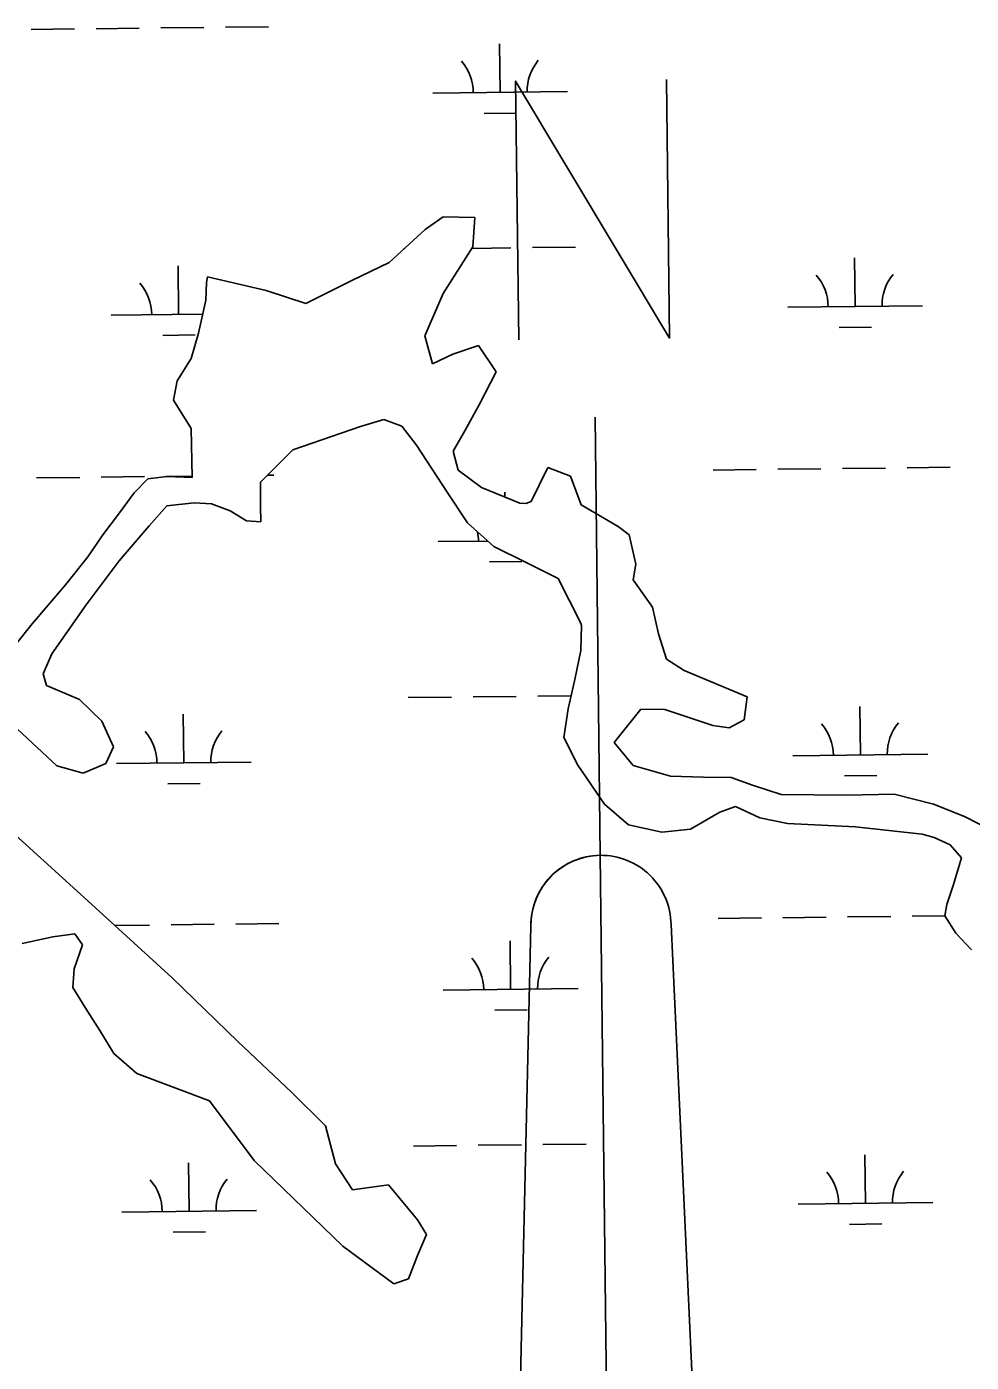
# Model space of a CAD drawing. Extents: x 3684037 to 3722149, y 433263 to 459021.
# Drawn here: x 3718193 to 3718894, y 453834 to 454825 of the extents above; entities that cross this region are included whole.
import ezdxf

# ---------------------------------------------------------------- set-up
doc = ezdxf.new("R2010")
doc.units = 0
for name, color, linetype in [('V-ANNO-SYMB', 7, 'Continuous'), ('V-TOPO-SHOR', 7, 'Continuous'), ('V-WETL-SWMP', 7, 'Continuous')]:
    doc.layers.add(name, color=color, linetype=linetype)

msp = doc.modelspace()

# ---------------------------------------------------------------- linework, layer by layer
at = {"layer": 'V-ANNO-SYMB'}
for p, q in [((3718618.7, 454210.28), (3718614.92, 454535.26)), ((3718618.7, 454210.28), (3718629.34, 453295.34)), ((3718618.7, 454210.28), (3718629.34, 453295.34)), ((3718545.34, 453209.36), (3718567.31, 454157.68)), ((3718567.31, 454157.68), (3718545.34, 453209.36)), ((3718715.33, 453211.34), (3718671.3, 454158.89))]:
    msp.add_line(p, q, dxfattribs=at)
msp.add_lwpolyline([(3718558.24, 454592.62), (3718556.01, 454784.61), (3718670.24, 454593.92), (3718668, 454785.91)], dxfattribs=at)
for start, end in [(90.66337, 180.66668), (90.67, 180.6667), (0.6667, 90.67)]:
    msp.add_arc((3718619.3, 454158.29), 52, start, end, dxfattribs=at)
at = {"layer": 'V-TOPO-SHOR'}
for p, q in [((3718502.17, 454683.96), (3718488.79, 454674.64)), ((3718525.79, 454683.37), (3718502.17, 454683.96)), ((3718524.31, 454661.55), (3718525.79, 454683.37)), ((3718488.79, 454674.64), (3718462.13, 454649.95)), ((3718502.24, 454626.96), (3718524.31, 454661.55)), ((3718462.13, 454649.95), (3718434.36, 454636.81)), ((3718326.52, 454635.11), (3718326.09, 454622.15)), ((3718327.43, 454639.47), (3718326.52, 454635.11)), ((3718370.79, 454629.19), (3718327.43, 454639.47)), ((3718434.36, 454636.81), (3718400.29, 454619.72)), ((3718326.09, 454622.15), (3718320.62, 454597.64)), ((3718400.29, 454619.72), (3718370.79, 454629.19)), ((3718488.53, 454595.56), (3718502.24, 454626.96)), ((3718320.62, 454597.64), (3718315.29, 454578.92)), ((3718494.37, 454574.87), (3718488.53, 454595.56)), ((3718509.29, 454582.14), (3718494.37, 454574.87)), ((3718528.43, 454588.36), (3718509.29, 454582.14)), ((3718541.47, 454569.06), (3718528.43, 454588.36)), ((3718315.29, 454578.92), (3718304.97, 454562.26)), ((3718529.19, 454544.97), (3718541.47, 454569.06)), ((3718304.97, 454562.26), (3718302.1, 454547.89)), ((3718302.1, 454547.89), (3718315.25, 454526.8)), ((3718518.21, 454525.11), (3718529.19, 454544.97)), ((3718440.89, 454528.41), (3718458.11, 454533.48)), ((3718458.11, 454533.48), (3718471.58, 454528.69)), ((3718315.25, 454526.8), (3718316.03, 454490.46)), ((3718390.77, 454510.98), (3718440.89, 454528.41)), ((3718471.58, 454528.69), (3718482.44, 454514.66)), ((3718509.69, 454509.99), (3718518.21, 454525.11)), ((3718482.44, 454514.66), (3718505.18, 454479.8)), ((3718366.68, 454487.18), (3718390.77, 454510.98)), ((3718513.24, 454495.98), (3718509.69, 454509.99)), ((3718530.66, 454483.21), (3718513.24, 454495.98)), ((3718579.88, 454498.07), (3718567.6, 454472.82)), ((3718596.67, 454491.47), (3718579.88, 454498.07)), ((3718283.16, 454489.67), (3718272.86, 454479.18)), ((3718297.55, 454491.42), (3718283.16, 454489.67)), ((3718316.03, 454490.46), (3718297.55, 454491.42)), ((3718366.75, 454469.34), (3718366.68, 454487.18)), ((3718559.12, 454471.57), (3718530.66, 454483.21)), ((3718604.69, 454470.39), (3718596.67, 454491.47)), ((3718272.86, 454479.18), (3718262.16, 454464.32)), ((3718505.18, 454479.8), (3718520.38, 454456.9)), ((3718262.16, 454464.32), (3718249.78, 454448.06)), ((3718284.03, 454454.71), (3718297.3, 454469.43)), ((3718297.3, 454469.43), (3718317.59, 454471.81)), ((3718317.59, 454471.81), (3718330.3, 454471.12)), ((3718330.3, 454471.12), (3718344.28, 454465.94)), ((3718344.28, 454465.94), (3718356.19, 454458.33)), ((3718366.97, 454457.65), (3718366.75, 454469.34)), ((3718563.48, 454471.3), (3718559.12, 454471.57)), ((3718567.6, 454472.82), (3718563.48, 454471.3)), ((3718631.98, 454454.13), (3718604.69, 454470.39)), ((3718261.74, 454428.85), (3718284.03, 454454.71)), ((3718356.19, 454458.33), (3718366.97, 454457.65)), ((3718520.38, 454456.9), (3718539.71, 454439.37)), ((3718640.18, 454448.07), (3718631.98, 454454.13)), ((3718249.78, 454448.06), (3718238.56, 454431.79)), ((3718645.12, 454426.35), (3718640.18, 454448.07)), ((3718539.71, 454439.37), (3718564.19, 454427.36)), ((3718238.56, 454431.79), (3718222.06, 454410.92)), ((3718237.24, 454396.07), (3718261.74, 454428.85)), ((3718564.19, 454427.36), (3718587.52, 454415.73)), ((3718643.28, 454414.68), (3718645.12, 454426.35)), ((3718587.52, 454415.73), (3718603.85, 454383.45)), ((3718657.59, 454394.48), (3718643.28, 454414.68)), ((3718222.06, 454410.92), (3718197.31, 454382.11)), ((3718211.96, 454359.69), (3718237.24, 454396.07)), ((3718662.02, 454374.56), (3718657.59, 454394.48)), ((3718197.31, 454382.11), (3718184.68, 454366.23)), ((3718603.85, 454383.45), (3718604.74, 454380.75)), ((3718604.74, 454380.75), (3718604.42, 454362.14)), ((3718667.99, 454355.8), (3718662.02, 454374.56)), ((3718205.49, 454344.95), (3718211.96, 454359.69)), ((3718604.42, 454362.14), (3718599.98, 454340.71)), ((3718681.06, 454347.41), (3718667.99, 454355.8)), ((3718208.03, 454336.21), (3718205.49, 454344.95)), ((3718727.86, 454327.87), (3718681.06, 454347.41)), ((3718232.52, 454325.99), (3718208.03, 454336.21)), ((3718599.98, 454340.71), (3718594.91, 454318.9)), ((3718249.02, 454309.89), (3718232.52, 454325.99)), ((3718725.62, 454310.81), (3718727.86, 454327.87)), ((3718594.91, 454318.9), (3718591.76, 454297.73)), ((3718629.15, 454294.05), (3718649, 454318.63)), ((3718649, 454318.63), (3718666.72, 454318.57)), ((3718666.72, 454318.57), (3718702.37, 454306.65)), ((3718257.69, 454290.73), (3718249.02, 454309.89)), ((3718702.37, 454306.65), (3718714.3, 454304.94)), ((3718714.3, 454304.94), (3718725.62, 454310.81)), ((3718186.48, 454303.8), (3718215.54, 454276.62)), ((3718591.76, 454297.73), (3718602.22, 454277.16)), ((3718252, 454278.3), (3718257.69, 454290.73)), ((3718643.09, 454276.93), (3718629.15, 454294.05)), ((3718215.54, 454276.62), (3718235.03, 454271.16)), ((3718235.03, 454271.16), (3718252, 454278.3)), ((3718602.22, 454277.16), (3718622.02, 454248.21)), ((3718670.79, 454268.88), (3718643.09, 454276.93)), ((3718695.31, 454268.16), (3718670.79, 454268.88)), ((3718715.98, 454267.96), (3718695.31, 454268.16)), ((3718731.62, 454262.26), (3718715.98, 454267.96)), ((3718753.04, 454255.51), (3718731.62, 454262.26)), ((3718801.82, 454254.97), (3718753.04, 454255.51)), ((3718836.74, 454255.76), (3718801.82, 454254.97)), ((3718866.12, 454248.34), (3718836.74, 454255.76)), ((3718622.02, 454248.21), (3718639.81, 454232.87)), ((3718707.37, 454242.41), (3718719.2, 454246.61)), ((3718719.2, 454246.61), (3718737.14, 454238.2)), ((3718888.94, 454239.02), (3718866.12, 454248.34)), ((3718238.7, 454176.54), (3718170.74, 454238.12)), ((3718685.76, 454229.77), (3718707.37, 454242.41)), ((3718737.14, 454238.2), (3718757.8, 454233.77)), ((3718910.73, 454227.91), (3718888.94, 454239.02)), ((3718639.81, 454232.87), (3718664.45, 454227.4)), ((3718664.45, 454227.4), (3718685.76, 454229.77)), ((3718757.8, 454233.77), (3718808.24, 454231.42)), ((3718808.24, 454231.42), (3718857.65, 454226)), ((3718857.65, 454226), (3718866.5, 454223.4)), ((3718866.5, 454223.4), (3718878.29, 454217.97)), ((3718878.29, 454217.97), (3718886.86, 454208.32)), ((3718886.86, 454208.32), (3718880.77, 454188.56)), ((3718880.77, 454188.56), (3718875.84, 454173.69)), ((3718301.04, 454119.33), (3718238.7, 454176.54)), ((3718875.84, 454173.69), (3718874.53, 454165.48)), ((3718874.53, 454165.48), (3718882.57, 454152.61)), ((3718189.82, 454144.99), (3718212.55, 454149.92)), ((3718212.55, 454149.92), (3718228.99, 454151.92)), ((3718228.99, 454151.92), (3718234.62, 454143.81)), ((3718882.57, 454152.61), (3718894.22, 454140.12)), ((3718234.62, 454143.81), (3718228.4, 454126.12)), ((3718228.4, 454126.12), (3718227.45, 454112.13)), ((3718349.92, 454072.19), (3718301.04, 454119.33)), ((3718227.45, 454112.13), (3718236.52, 454097.33)), ((3718236.52, 454097.33), (3718247.5, 454080.35)), ((3718247.5, 454080.35), (3718257.85, 454063.37)), ((3718389.85, 454034.31), (3718349.92, 454072.19)), ((3718257.85, 454063.37), (3718274.87, 454048.43)), ((3718274.87, 454048.43), (3718328.85, 454028.09)), ((3718328.85, 454028.09), (3718362.09, 453983.82)), ((3718414.81, 454009.71), (3718389.85, 454034.31)), ((3718422.42, 453981.44), (3718414.81, 454009.71)), ((3718362.09, 453983.82), (3718427.87, 453920.45)), ((3718435.06, 453962.02), (3718422.42, 453981.44)), ((3718461.78, 453965.78), (3718435.06, 453962.02)), ((3718483.26, 453939.78), (3718461.78, 453965.78)), ((3718489.9, 453928.97), (3718483.26, 453939.78)), ((3718483.18, 453913.46), (3718489.9, 453928.97)), ((3718427.87, 453920.45), (3718465.52, 453892.34)), ((3718476.44, 453896.15), (3718483.18, 453913.46)), ((3718465.52, 453892.34), (3718476.44, 453896.15))]:
    msp.add_line(p, q, dxfattribs=at)
at = {"layer": 'V-WETL-SWMP'}
for p, q in [((3718196.67, 454822.92), (3718228.67, 454823.29)), ((3718244.67, 454823.47), (3718276.67, 454823.85)), ((3718292.66, 454824.03), (3718324.66, 454824.4)), ((3718340.66, 454824.59), (3718372.66, 454824.96)), ((3718544.55, 454776.22), (3718544.14, 454812.22)), ((3718494.56, 454775.64), (3718594.55, 454776.8)), ((3718532.73, 454760.65), (3718556.73, 454760.93)), ((3718502.17, 454683.96), (3718488.79, 454674.64)), ((3718525.79, 454683.37), (3718502.17, 454683.96)), ((3718524.31, 454661.55), (3718525.79, 454683.37)), ((3718488.79, 454674.64), (3718462.13, 454649.95)), ((3718502.24, 454626.96), (3718524.31, 454661.55)), ((3718568.49, 454661.06), (3718600.49, 454661.43)), ((3718472.49, 454659.94), (3718472.93, 454659.94)), ((3718523.66, 454660.53), (3718552.49, 454660.87)), ((3718807.86, 454617.41), (3718807.44, 454653.41)), ((3718305.98, 454611.57), (3718305.56, 454647.57)), ((3718462.13, 454649.95), (3718434.36, 454636.81)), ((3718326.52, 454635.11), (3718326.09, 454622.15)), ((3718327.43, 454639.47), (3718326.52, 454635.11)), ((3718370.79, 454629.19), (3718327.43, 454639.47)), ((3718434.36, 454636.81), (3718400.29, 454619.72)), ((3718326.09, 454622.15), (3718320.62, 454597.64)), ((3718400.29, 454619.72), (3718370.79, 454629.19)), ((3718488.53, 454595.56), (3718502.24, 454626.96)), ((3718757.86, 454616.83), (3718857.85, 454617.99)), ((3718255.99, 454610.99), (3718323.78, 454611.78)), ((3718796.04, 454601.84), (3718820.03, 454602.12)), ((3718294.16, 454596), (3718318.16, 454596.28)), ((3718320.62, 454597.64), (3718315.29, 454578.92)), ((3718494.37, 454574.87), (3718488.53, 454595.56)), ((3718509.29, 454582.14), (3718494.37, 454574.87)), ((3718528.43, 454588.36), (3718509.29, 454582.14)), ((3718541.47, 454569.06), (3718528.43, 454588.36)), ((3718315.29, 454578.92), (3718304.97, 454562.26)), ((3718529.19, 454544.97), (3718541.47, 454569.06)), ((3718304.97, 454562.26), (3718302.1, 454547.89)), ((3718302.1, 454547.89), (3718315.25, 454526.8)), ((3718518.21, 454525.11), (3718529.19, 454544.97)), ((3718440.89, 454528.41), (3718458.11, 454533.48)), ((3718458.11, 454533.48), (3718471.58, 454528.69)), ((3718315.25, 454526.8), (3718316.03, 454490.46)), ((3718390.77, 454510.98), (3718440.89, 454528.41)), ((3718471.58, 454528.69), (3718482.44, 454514.66)), ((3718509.69, 454509.99), (3718518.21, 454525.11)), ((3718482.44, 454514.66), (3718505.18, 454479.8)), ((3718366.68, 454487.18), (3718390.77, 454510.98)), ((3718513.24, 454495.98), (3718509.69, 454509.99)), ((3718530.66, 454483.21), (3718513.24, 454495.98)), ((3718579.88, 454498.07), (3718567.6, 454472.82)), ((3718596.67, 454491.47), (3718579.88, 454498.07)), ((3718702.42, 454496.1), (3718734.41, 454496.48)), ((3718750.41, 454496.66), (3718782.41, 454497.03)), ((3718798.41, 454497.22), (3718830.41, 454497.59)), ((3718846.41, 454497.78), (3718878.4, 454498.15)), ((3718200.54, 454490.26), (3718232.54, 454490.64)), ((3718248.54, 454490.82), (3718280.54, 454491.19)), ((3718283.16, 454489.67), (3718272.86, 454479.18)), ((3718297.55, 454491.42), (3718283.16, 454489.67)), ((3718296.54, 454491.38), (3718297.28, 454491.39)), ((3718316.03, 454490.46), (3718297.55, 454491.42)), ((3718298.01, 454491.4), (3718316.01, 454491.61)), ((3718366.75, 454469.34), (3718366.68, 454487.18)), ((3718371.82, 454492.26), (3718376.53, 454492.31)), ((3718559.12, 454471.57), (3718530.66, 454483.21)), ((3718604.69, 454470.39), (3718596.67, 454491.47)), ((3718272.86, 454479.18), (3718262.16, 454464.32)), ((3718505.18, 454479.8), (3718520.38, 454456.9)), ((3718548.05, 454476.1), (3718548.01, 454479.56)), ((3718262.16, 454464.32), (3718249.78, 454448.06)), ((3718284.03, 454454.71), (3718297.3, 454469.43)), ((3718297.3, 454469.43), (3718317.59, 454471.81)), ((3718317.59, 454471.81), (3718330.3, 454471.12)), ((3718330.3, 454471.12), (3718344.28, 454465.94)), ((3718344.28, 454465.94), (3718356.19, 454458.33)), ((3718366.97, 454457.65), (3718366.75, 454469.34)), ((3718563.48, 454471.3), (3718559.12, 454471.57)), ((3718567.6, 454472.82), (3718563.48, 454471.3)), ((3718631.98, 454454.13), (3718604.69, 454470.39)), ((3718261.74, 454428.85), (3718284.03, 454454.71)), ((3718356.19, 454458.33), (3718366.97, 454457.65)), ((3718520.38, 454456.9), (3718539.71, 454439.37)), ((3718640.18, 454448.07), (3718631.98, 454454.13)), ((3718249.78, 454448.06), (3718238.56, 454431.79)), ((3718498.43, 454442.98), (3718535.26, 454443.41)), ((3718645.12, 454426.35), (3718640.18, 454448.07)), ((3718539.71, 454439.37), (3718564.19, 454427.36)), ((3718238.56, 454431.79), (3718222.06, 454410.92)), ((3718237.24, 454396.07), (3718261.74, 454428.85)), ((3718536.61, 454428), (3718560.6, 454428.27)), ((3718564.19, 454427.36), (3718587.52, 454415.73)), ((3718643.28, 454414.68), (3718645.12, 454426.35)), ((3718587.52, 454415.73), (3718603.85, 454383.45)), ((3718657.59, 454394.48), (3718643.28, 454414.68)), ((3718222.06, 454410.92), (3718197.31, 454382.11)), ((3718211.96, 454359.69), (3718237.24, 454396.07)), ((3718662.02, 454374.56), (3718657.59, 454394.48)), ((3718197.31, 454382.11), (3718184.68, 454366.23)), ((3718603.85, 454383.45), (3718604.74, 454380.75)), ((3718604.74, 454380.75), (3718604.42, 454362.14)), ((3718667.99, 454355.8), (3718662.02, 454374.56)), ((3718205.49, 454344.95), (3718211.96, 454359.69)), ((3718604.42, 454362.14), (3718599.98, 454340.71)), ((3718681.06, 454347.41), (3718667.99, 454355.8)), ((3718208.03, 454336.21), (3718205.49, 454344.95)), ((3718727.86, 454327.87), (3718681.06, 454347.41)), ((3718232.52, 454325.99), (3718208.03, 454336.21)), ((3718599.98, 454340.71), (3718594.91, 454318.9)), ((3718249.02, 454309.89), (3718232.52, 454325.99)), ((3718476.36, 454327.29), (3718508.36, 454327.66)), ((3718524.36, 454327.85), (3718556.36, 454328.22)), ((3718572.36, 454328.4), (3718597.19, 454328.69)), ((3718725.62, 454310.81), (3718727.86, 454327.87)), ((3718309.85, 454278.92), (3718309.43, 454314.91)), ((3718594.91, 454318.9), (3718591.76, 454297.73)), ((3718629.15, 454294.05), (3718649, 454318.63)), ((3718649, 454318.63), (3718666.72, 454318.57)), ((3718666.72, 454318.57), (3718702.37, 454306.65)), ((3718811.73, 454284.76), (3718811.31, 454320.75)), ((3718257.69, 454290.73), (3718249.02, 454309.89)), ((3718702.37, 454306.65), (3718714.3, 454304.94)), ((3718714.3, 454304.94), (3718725.62, 454310.81)), ((3718186.48, 454303.8), (3718215.54, 454276.62)), ((3718591.76, 454297.73), (3718602.22, 454277.16)), ((3718252, 454278.3), (3718257.69, 454290.73)), ((3718643.09, 454276.93), (3718629.15, 454294.05)), ((3718761.73, 454284.17), (3718861.72, 454285.34)), ((3718215.54, 454276.62), (3718235.03, 454271.16)), ((3718235.03, 454271.16), (3718252, 454278.3)), ((3718259.86, 454278.33), (3718359.85, 454279.5)), ((3718602.22, 454277.16), (3718622.02, 454248.21)), ((3718670.79, 454268.88), (3718643.09, 454276.93)), ((3718695.31, 454268.16), (3718670.79, 454268.88)), ((3718715.98, 454267.96), (3718695.31, 454268.16)), ((3718731.62, 454262.26), (3718715.98, 454267.96)), ((3718799.91, 454269.19), (3718823.91, 454269.47)), ((3718298.03, 454263.35), (3718322.03, 454263.63)), ((3718753.04, 454255.51), (3718731.62, 454262.26)), ((3718801.82, 454254.97), (3718753.04, 454255.51)), ((3718836.74, 454255.76), (3718801.82, 454254.97)), ((3718866.12, 454248.34), (3718836.74, 454255.76)), ((3718622.02, 454248.21), (3718639.81, 454232.87)), ((3718707.37, 454242.41), (3718719.2, 454246.61)), ((3718719.2, 454246.61), (3718737.14, 454238.2)), ((3718888.94, 454239.02), (3718866.12, 454248.34)), ((3718238.7, 454176.54), (3718170.74, 454238.12)), ((3718685.76, 454229.77), (3718707.37, 454242.41)), ((3718737.14, 454238.2), (3718757.8, 454233.77)), ((3718910.73, 454227.91), (3718888.94, 454239.02)), ((3718639.81, 454232.87), (3718664.45, 454227.4)), ((3718664.45, 454227.4), (3718685.76, 454229.77)), ((3718757.8, 454233.77), (3718808.24, 454231.42)), ((3718808.24, 454231.42), (3718857.65, 454226)), ((3718857.65, 454226), (3718866.5, 454223.4)), ((3718866.5, 454223.4), (3718878.29, 454217.97)), ((3718878.29, 454217.97), (3718886.86, 454208.32)), ((3718886.86, 454208.32), (3718880.77, 454188.56)), ((3718880.77, 454188.56), (3718875.84, 454173.69)), ((3718301.04, 454119.33), (3718238.7, 454176.54)), ((3718875.84, 454173.69), (3718874.53, 454165.48)), ((3718258.64, 454158.24), (3718284.41, 454158.54)), ((3718300.41, 454158.73), (3718332.4, 454159.1)), ((3718348.4, 454159.29), (3718380.4, 454159.66)), ((3718706.29, 454163.45), (3718738.28, 454163.82)), ((3718754.28, 454164.01), (3718786.28, 454164.38)), ((3718802.28, 454164.57), (3718834.28, 454164.94)), ((3718850.28, 454165.13), (3718874.57, 454165.41)), ((3718874.53, 454165.48), (3718882.57, 454152.61)), ((3718189.82, 454144.99), (3718212.55, 454149.92)), ((3718212.55, 454149.92), (3718228.99, 454151.92)), ((3718228.99, 454151.92), (3718234.62, 454143.81)), ((3718552.3, 454110.91), (3718551.88, 454146.91)), ((3718882.57, 454152.61), (3718894.22, 454140.12)), ((3718234.62, 454143.81), (3718228.4, 454126.12)), ((3718228.4, 454126.12), (3718227.45, 454112.13)), ((3718349.92, 454072.19), (3718301.04, 454119.33)), ((3718227.45, 454112.13), (3718236.52, 454097.33)), ((3718502.3, 454110.33), (3718602.29, 454111.49)), ((3718236.52, 454097.33), (3718247.5, 454080.35)), ((3718540.48, 454095.34), (3718564.47, 454095.62)), ((3718247.5, 454080.35), (3718257.85, 454063.37)), ((3718389.85, 454034.31), (3718349.92, 454072.19)), ((3718257.85, 454063.37), (3718274.87, 454048.43)), ((3718274.87, 454048.43), (3718328.85, 454028.09)), ((3718328.85, 454028.09), (3718362.09, 453983.82)), ((3718414.81, 454009.71), (3718389.85, 454034.31)), ((3718422.42, 453981.44), (3718414.81, 454009.71)), ((3718480.24, 453994.63), (3718512.23, 453995.01)), ((3718528.23, 453995.19), (3718560.23, 453995.56)), ((3718576.23, 453995.75), (3718608.23, 453996.12)), ((3718815.6, 453952.1), (3718815.18, 453988.1)), ((3718313.72, 453946.26), (3718313.3, 453982.26)), ((3718362.09, 453983.82), (3718427.87, 453920.45)), ((3718435.06, 453962.02), (3718422.42, 453981.44)), ((3718461.78, 453965.78), (3718435.06, 453962.02)), ((3718483.26, 453939.78), (3718461.78, 453965.78)), ((3718765.6, 453951.52), (3718865.59, 453952.69)), ((3718263.73, 453945.68), (3718363.72, 453946.85)), ((3718489.9, 453928.97), (3718483.26, 453939.78)), ((3718301.9, 453930.69), (3718325.9, 453930.97)), ((3718483.18, 453913.46), (3718489.9, 453928.97)), ((3718803.78, 453936.53), (3718827.78, 453936.81)), ((3718427.87, 453920.45), (3718465.52, 453892.34)), ((3718476.44, 453896.15), (3718483.18, 453913.46)), ((3718465.52, 453892.34), (3718476.44, 453896.15))]:
    msp.add_line(p, q, dxfattribs=at)
for centre, start, end in [((3718489.31, 454776.05), 359.89487, 41.43853), ((3718599.79, 454777.34), 139.89486, 181.43852), ((3718250.74, 454611.4), 359.89487, 41.43853), ((3718752.61, 454617.24), 359.89487, 41.43853), ((3718863.09, 454618.53), 139.89486, 181.43852), ((3718493.18, 454443.4), 359.89487, 11.14063), ((3718756.48, 454284.59), 359.89487, 41.43853), ((3718866.96, 454285.87), 139.89486, 181.43852), ((3718254.61, 454278.75), 359.89487, 41.43853), ((3718365.09, 454280.03), 139.89486, 181.43852), ((3718497.05, 454110.74), 359.89487, 41.43853), ((3718607.53, 454112.03), 139.89486, 181.43852), ((3718258.48, 453946.1), 359.89487, 41.43853), ((3718368.96, 453947.38), 139.89486, 181.43852), ((3718760.35, 453951.94), 359.89487, 41.43853), ((3718870.83, 453953.22), 139.89486, 181.43852)]:
    msp.add_arc(centre, 35.25, start, end, dxfattribs=at)

doc.saveas('drawing.dxf')
